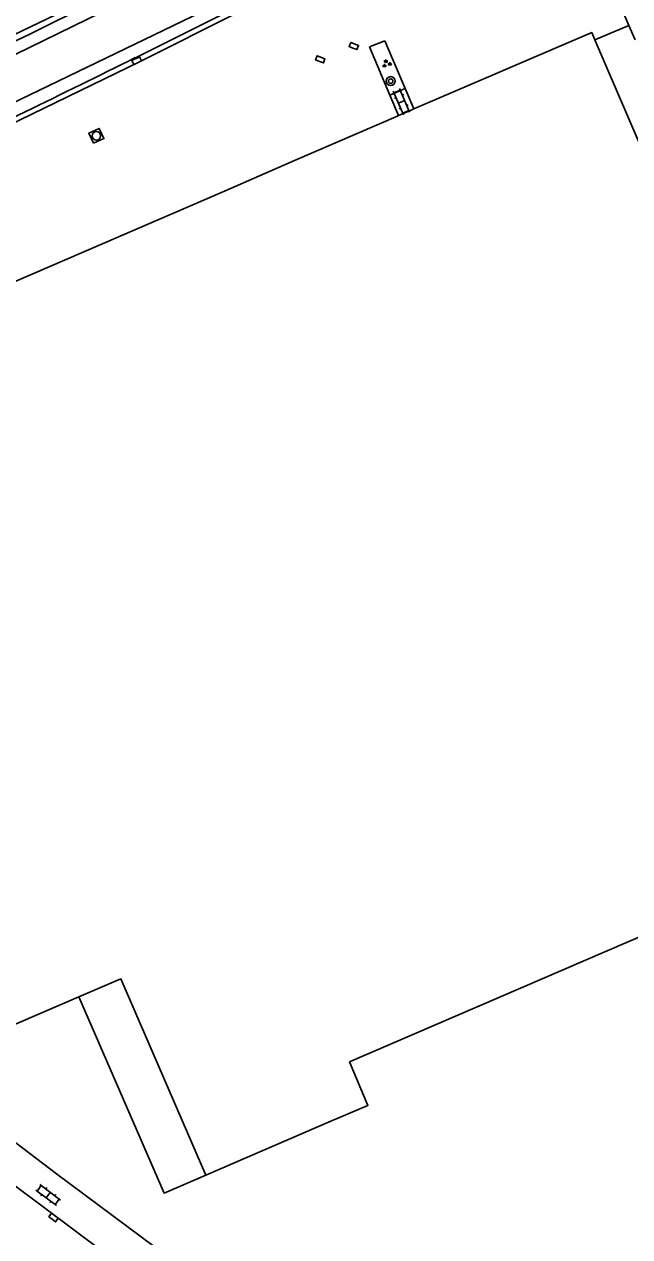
# Model space of a CAD drawing. Extents: x 136000 to 141014, y 402000 to 403500.
# Drawn here: x 139269.8 to 139323.7, y 402129.1 to 402237.1 of the extents above; entities that cross this region are included whole.
import ezdxf

# ---------------------------------------------------------------- set-up
doc = ezdxf.new("R2010")
doc.units = 0
for name, color, linetype in [('gg-afsc-hekwerk', 7, 'Continuous'), ('gg-bbg-hoofdgebouw', 7, 'Continuous'), ('gg-bbg-luifel en loopbrug', 7, 'Continuous'), ('gg-knt-verharding', 7, 'Continuous'), ('gg-knt-verharding nz', 7, 'Continuous'), ('gt-symb-boom', 7, 'Continuous'), ('gt-symb-groenvak', 7, 'Continuous'), ('gt-symb-klinker verharding', 7, 'Continuous'), ('gt-symb-kolk', 7, 'Continuous'), ('gt-symb-rioolschacht', 7, 'Continuous')]:
    doc.layers.add(name, color=color, linetype=linetype)

# ---------------------------------------------------------------- blocks, each defined once
blk = doc.blocks.new('gt0-KL1')
at = {"layer": 'gt-symb-klinker verharding'}
for p, q in [((-1.15, 0.3), (1.15, 0.3)), ((-1, -0.3), (-1, 0.3)), ((-0.5, 0.3), (-0.5, 0.45)), ((0, -0.3), (0, 0.3)), ((0.5, 0.3), (0.5, 0.45)), ((1, -0.3), (1, 0.3)), ((-1.15, -0.3), (1.15, -0.3)), ((-0.5, -0.45), (-0.5, -0.3)), ((0.5, -0.45), (0.5, -0.3))]:
    blk.add_line(p, q, dxfattribs=at)
blk = doc.blocks.new('gt0-KOLK')
at = {"layer": 'gt-symb-kolk'}
blk.add_lwpolyline([(0, 0), (0.38, 0), (0.38, 0.4), (-0.37, 0.4), (-0.37, 0), (0, 0)], dxfattribs=at)
blk = doc.blocks.new('gt0-GRVAK')
at = {"layer": 'gt-symb-groenvak'}
for p, q in [((-0.11, 0.19), (-0.23, 0.24)), ((-0.18, 0.15), (0.09, 0.15)), ((-0.09, 0.21), (-0.16, 0.32)), ((-0.05, 0.21), (-0.05, 0.39)), ((0, 0.21), (0.06, 0.32)), ((0.02, 0.19), (0.13, 0.24)), ((0.26, -0.05), (0.2, 0.06)), ((0.31, -0.05), (0.31, 0.13)), ((0.35, -0.05), (0.41, 0.06)), ((-0.24, -0.23), (-0.36, -0.18)), ((-0.32, -0.26), (-0.05, -0.26)), ((-0.23, -0.21), (-0.29, -0.1)), ((-0.18, -0.2), (-0.18, -0.02)), ((-0.14, -0.21), (-0.07, -0.1)), ((-0.12, -0.23), (0, -0.18)), ((0.24, -0.07), (0.12, -0.02)), ((0.17, -0.11), (0.44, -0.11)), ((0.37, -0.07), (0.49, -0.02))]:
    blk.add_line(p, q, dxfattribs=at)
blk = doc.blocks.new('gt0-BOOM')
at = {"layer": 'gt-symb-boom'}
for radius in [0.4, 0.2]:
    blk.add_circle((0, 0), radius, dxfattribs=at)
blk = doc.blocks.new('gt0-RS')
at = {"layer": 'gt-symb-rioolschacht'}
blk.add_lwpolyline([(-0.5, -0.5), (0.5, -0.5), (0.5, 0.5), (-0.5, 0.5)], close=True, dxfattribs=at)
blk.add_circle((0, 0), 0.375, dxfattribs=at)

msp = doc.modelspace()

# ---------------------------------------------------------------- linework, layer by layer
at = {"layer": 'gg-afsc-hekwerk'}
for p, q in [((139322.17, 402240.42), (139323.65, 402236.98)), ((139322.17, 402240.42), (139323.65, 402236.98)), ((139320.62, 402235.7), (139323.65, 402236.98)), ((139320.62, 402235.7), (139323.65, 402236.98)), ((139323.65, 402236.98), (139324.21, 402235.7))]:
    msp.add_line(p, q, dxfattribs=at)
msp.add_lwpolyline([(139282.75, 402127.16), (139272.67, 402134.66), (139268.41, 402137.92), (139267.69, 402139.46)], dxfattribs=at)
msp.add_lwpolyline([(139282.75, 402127.16), (139272.67, 402134.66), (139268.41, 402137.92), (139267.69, 402139.46)], dxfattribs=at)
at = {"layer": 'gg-bbg-hoofdgebouw'}
for p, q in [((139304.25, 402229.45), (139303.13, 402228.96)), ((139304.5, 402229.55), (139304.25, 402229.45)), ((139303.11, 402228.95), (139293.85, 402224.97)), ((139303.13, 402228.96), (139303.11, 402228.95)), ((139293.85, 402224.97), (139287.62, 402222.23)), ((139268.83, 402214.13), (139287.62, 402222.23)), ((139264.59, 402146.12), (139274.64, 402150.44))]:
    msp.add_line(p, q, dxfattribs=at)
for points in [[(139320.62, 402235.7), (139320.35, 402236.35), (139304.5, 402229.55)], [(139298.76, 402144.65), (139350.25, 402166.85), (139320.62, 402235.7)], [(139285.95, 402134.55), (139278.39, 402152.05), (139274.64, 402150.44)], [(139285.95, 402134.55), (139297.09, 402139.36), (139300.41, 402140.77), (139298.76, 402144.65)]]:
    msp.add_lwpolyline(points, dxfattribs=at)
at = {"layer": 'gg-bbg-luifel en loopbrug'}
msp.add_lwpolyline([(139274.64, 402150.44), (139282.24, 402132.95), (139285.95, 402134.55)], dxfattribs=at)
at = {"layer": 'gg-knt-verharding'}
for p, q in [((139301.91, 402235.62), (139300.55, 402235.08)), ((139300.55, 402235.08), (139302.37, 402230.77)), ((139303.73, 402231.37), (139301.91, 402235.62)), ((139302.37, 402230.77), (139303.73, 402231.37)), ((139302.37, 402230.77), (139303.13, 402228.96)), ((139304.5, 402229.55), (139303.73, 402231.37))]:
    msp.add_line(p, q, dxfattribs=at)
for points in [[(139502.52, 402332.79), (139406.29, 402291.15), (139357.03, 402269.82), (139330.48, 402258.21), (139317.16, 402252.35), (139311.33, 402249.72), (139303.38, 402245.94), (139297.52, 402243.05), (139279.68, 402234.12)], [(139185.56, 402198.68), (139202.69, 402206.11), (139237.66, 402221.4), (139257.61, 402230.22), (139270.27, 402236.21), (139275.83, 402238.97), (139294.81, 402248.46)], [(139260.89, 402224.45), (139280.06, 402233.76), (139297.69, 402242.62)], [(139275.53, 402239.4), (139257.58, 402230.76), (139185.29, 402198.96)]]:
    msp.add_lwpolyline(points, dxfattribs=at)
msp.add_arc((138944.99, 402903.25), 748.16, 294.89924, 296.5735, dxfattribs=at)
at = {"layer": 'gg-knt-verharding nz'}
msp.add_line((139258.46, 402141.46), (139283.32, 402122.87), dxfattribs=at)
for points in [[(139180.92, 402196.81), (139183.4, 402196.81), (139184.87, 402197.14), (139221.41, 402212.95), (139231.99, 402217.73), (139239.9, 402221.04), (139258.22, 402229.31), (139267.63, 402233.76), (139297.48, 402248.37), (139306.63, 402252.98), (139314.01, 402256.26), (139322.95, 402260.33), (139391.19, 402289.96), (139397.51, 402292.78), (139447.22, 402314.26), (139467.12, 402322.66), (139500.49, 402337.37)], [(139502.02, 402333.93), (139315.46, 402252.8), (139304.68, 402247.8), (139294.67, 402242.79), (139284.73, 402237.79), (139260.89, 402226.3), (139259.29, 402225.54), (139199.84, 402199.27)]]:
    msp.add_lwpolyline(points, dxfattribs=at)

# ---------------------------------------------------------------- block references
at = {"layer": 'gt-symb-boom'}
msp.add_blockref('gt0-BOOM', (139302.43, 402232.03), dxfattribs=at)
at = {"layer": 'gt-symb-groenvak'}
msp.add_blockref('gt0-GRVAK', (139302.05, 402233.58), dxfattribs=at)
at = {"layer": 'gt-symb-klinker verharding'}
for p, rotation in [((139303.39, 402230.2), -66.61335784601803), ((139271.92, 402132.78), -36.78969964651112)]:
    msp.add_blockref('gt0-KL1', p, dxfattribs=dict(at, rotation=rotation))
at = {"layer": 'gt-symb-kolk'}
for p, rotation in [((139299.07, 402234.98), -21.09921225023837), ((139279.88, 402233.67), 26.693229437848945), ((139296.08, 402233.79), -21.09921225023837), ((139272.27, 402130.62), -36.78969964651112)]:
    msp.add_blockref('gt0-KOLK', p, dxfattribs=dict(at, rotation=rotation))
at = {"layer": 'gt-symb-rioolschacht', "rotation": 24.823140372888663}
msp.add_blockref('gt0-RS', (139276.21, 402227.16), dxfattribs=at)

doc.saveas('drawing.dxf')
